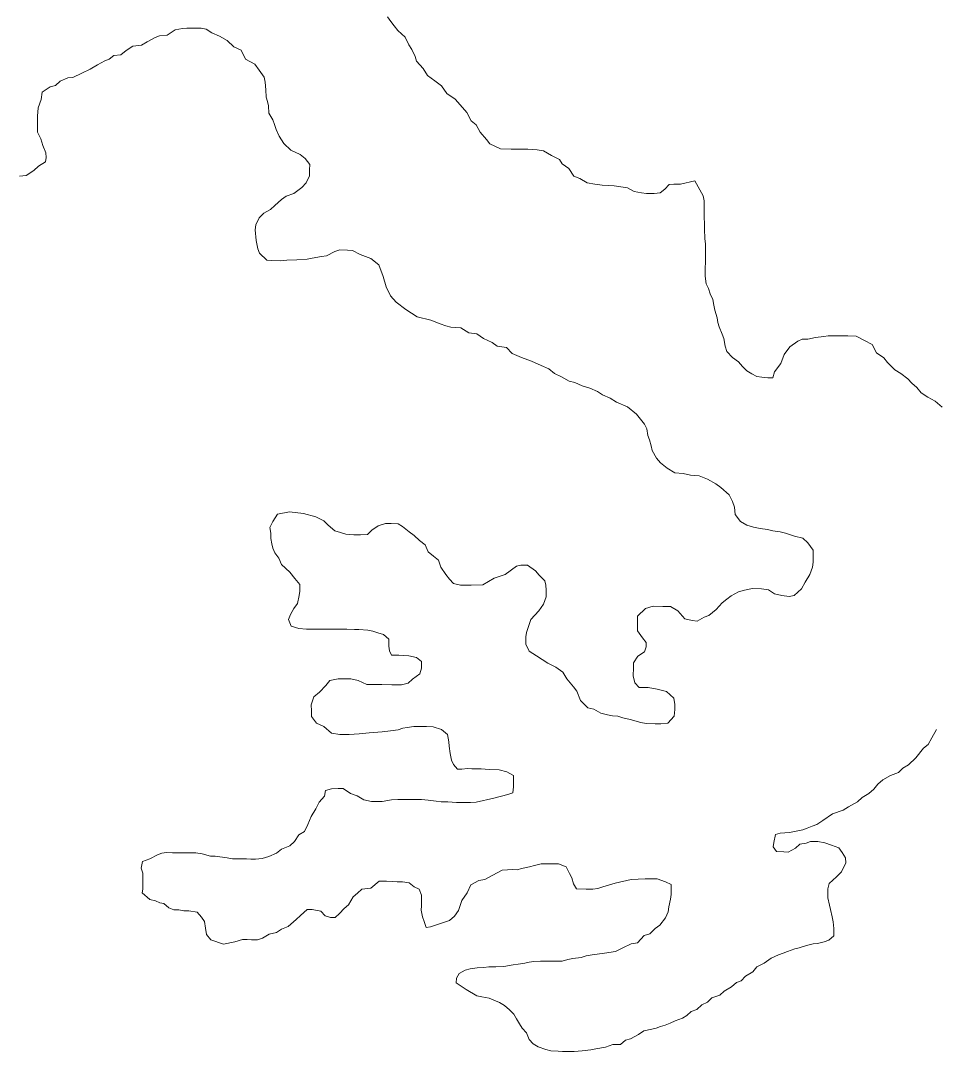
# Model space of a CAD drawing. Extents: x 553962 to 842807, y 8883888 to 9032388.
# Drawn here: x 587759 to 588583, y 8908087 to 8909015 of the extents above; entities that cross this region are included whole.
import ezdxf

# ---------------------------------------------------------------- set-up
doc = ezdxf.new("R2010")
doc.units = 0
doc.header["$LTSCALE"] = 200
doc.layers.add('6', color=7, linetype='Continuous', lineweight=13)

msp = doc.modelspace()

# ---------------------------------------------------------------- linework, layer by layer
at = {"layer": '6'}
for points in [[(588365.6, 8908870.4), (588352.6, 8908867.4), (588346.6, 8908867.5), (588342.6, 8908867), (588338.6, 8908863), (588334.5, 8908859.6), (588329, 8908859.1), (588322, 8908859.1), (588317.5, 8908859.7), (588311, 8908860.7), (588305.1, 8908864.2), (588293.1, 8908865.8), (588282.1, 8908866.4), (588275.6, 8908867.4), (588268.6, 8908868.5), (588262.1, 8908872.5), (588256.6, 8908874.6), (588252.2, 8908881.6), (588246.2, 8908885.7), (588243.7, 8908889.7), (588236.7, 8908893.2), (588229.3, 8908897.3), (588223.8, 8908898.3), (588215.3, 8908898.9), (588207.8, 8908898.9), (588200.3, 8908899), (588190.8, 8908899.1), (588181.3, 8908903.6), (588178.3, 8908907.7), (588172.4, 8908914.2), (588168.9, 8908920.7), (588164.4, 8908924.3), (588160.5, 8908931.8), (588156.5, 8908936.3), (588150.1, 8908943.9), (588142.6, 8908948.9), (588137.7, 8908956), (588131.7, 8908960.5), (588125.2, 8908965.1), (588121.3, 8908971.6), (588115.3, 8908978.2), (588113.9, 8908982.2), (588110.9, 8908988.7), (588108.4, 8908992.7), (588105, 8908999.8), (588098.5, 8909005.8), (588095.1, 8909009.8), (588092.1, 8909013.9), (588089.1, 8909017.9)], [(587758, 8908874.7), (587764, 8908875.1), (587771, 8908879.6), (587775.1, 8908883.6), (587781.6, 8908887.5), (587782.1, 8908891.5), (587781.7, 8908895.5), (587779.2, 8908902.1), (587777.2, 8908908.1), (587774.3, 8908914.1), (587774.3, 8908921.6), (587774.4, 8908928.6), (587775, 8908936.2), (587777.5, 8908943.6), (587778.6, 8908950.1), (587785.6, 8908955.1), (587790.6, 8908956.1), (587794.6, 8908960.1), (587801.7, 8908963), (587806.2, 8908963.5), (587814.2, 8908967.4), (587821.7, 8908970.9), (587828.3, 8908974.8), (587834.8, 8908978.3), (587838.8, 8908979.8), (587842.8, 8908983.3), (587849.3, 8908983.7), (587853.9, 8908987.7), (587859.9, 8908991.7), (587867.9, 8908992.6), (587873, 8908995.6), (587880, 8908999.5), (587884, 8909001), (587891, 8909001.5), (587898, 8909006.4), (587904.6, 8909007.4), (587908.6, 8909007.9), (587915.1, 8909007.8), (587921.6, 8909007.8), (587926.1, 8909006.8), (587931, 8909003.7), (587938, 8909000.7), (587945, 8908996.6), (587951, 8908991.1), (587957.4, 8908988), (587961.4, 8908980), (587969.8, 8908975.4), (587973.8, 8908969.9), (587978.2, 8908963.8), (587979.2, 8908959.3), (587979.7, 8908952.3), (587980.1, 8908945.8), (587981.1, 8908941.8), (587982.1, 8908937.8), (587982.5, 8908931.3), (587986, 8908925.2), (587987.4, 8908921.2), (587988.9, 8908916.7), (587991.8, 8908910.7), (587995.8, 8908904.1), (588002.3, 8908898.1), (588010.7, 8908894), (588015.2, 8908890.5), (588019.2, 8908885), (588019.1, 8908880.4), (588019.1, 8908874.9), (588016, 8908868.5), (588012, 8908864.5), (588005, 8908859), (587997.9, 8908856.6), (587993.9, 8908853.6), (587987.9, 8908848.1)], [(588588.2, 8908666.6), (588581.7, 8908672.2), (588575.2, 8908675.7), (588569.3, 8908679.7), (588565.3, 8908684.3), (588560.8, 8908688.3), (588557.3, 8908692.3), (588550.9, 8908696.9), (588545.4, 8908700.4), (588539, 8908707), (588535.5, 8908711), (588529, 8908715.6), (588525.1, 8908723.1), (588518.1, 8908726.7), (588510.6, 8908730.7), (588503.1, 8908730.8), (588493.6, 8908730.8), (588485.6, 8908730.9), (588481.6, 8908730.4), (588474.1, 8908729.4), (588467.1, 8908728), (588462.1, 8908728), (588458.1, 8908726), (588451, 8908721.1), (588446, 8908714.1), (588442.9, 8908706.1), (588437.3, 8908698.6), (588435.8, 8908693.1), (588431.3, 8908693.2), (588425.8, 8908693.7), (588421.3, 8908694.2), (588416.8, 8908696.8), (588412.3, 8908699.3), (588408.4, 8908703.3), (588404.9, 8908707.4), (588399.4, 8908711.4), (588394.5, 8908716.9), (588393, 8908721.5), (588391.6, 8908728.5), (588390.1, 8908732.5), (588387.6, 8908739), (588386.2, 8908743), (588385.7, 8908747.1), (588383.7, 8908754.1), (588382.8, 8908758.6), (588381.8, 8908763.6), (588379.3, 8908768.6), (588377.9, 8908773.6), (588375.9, 8908777.7), (588375, 8908784.7), (588375, 8908789.7), (588375.1, 8908799.2), (588375.1, 8908805.2), (588375.2, 8908813.7), (588374.7, 8908818.2), (588374.3, 8908827.2), (588374.3, 8908831.7), (588373.9, 8908837.8), (588373.9, 8908843.3), (588374, 8908847.3), (588374, 8908852.3), (588373, 8908856.8), (588365.6, 8908870.4)], [(587987.9, 8908848.1), (587983.8, 8908844.6), (587977.8, 8908841.2), (587973.8, 8908837.2), (587970.7, 8908830.7), (587970.2, 8908826.2), (587971.1, 8908816.7), (587972.6, 8908809.2), (587974, 8908805.2), (587980.5, 8908799.1), (587985, 8908798.6), (587992.5, 8908798.5), (587998.5, 8908799), (588007.5, 8908799.4), (588017, 8908799.8), (588021.5, 8908800.8), (588029.6, 8908802.3), (588034.1, 8908802.8), (588041.6, 8908806.7), (588046.1, 8908808.2), (588053.1, 8908808.1), (588057.6, 8908807.6), (588064.6, 8908804.1), (588074.1, 8908800.5), (588081.4, 8908794.7), (588085.1, 8908784.4), (588088, 8908774.9), (588091.7, 8908766.9), (588096.8, 8908761.1), (588105.6, 8908754.5), (588105.6, 8908754.5), (588115.8, 8908747.9), (588115.8, 8908747.9), (588128.2, 8908745), (588128.2, 8908745), (588136.5, 8908741.8), (588141.5, 8908739.8), (588146, 8908738.8), (588155, 8908738.2), (588162.4, 8908733.7), (588169.4, 8908732.6), (588175.4, 8908728.6), (588183.4, 8908725), (588187.8, 8908721.5), (588196.3, 8908720.4), (588201.3, 8908714.9), (588209.8, 8908711.3), (588218.8, 8908708.2), (588227.2, 8908704.2), (588234.2, 8908701.1), (588239.2, 8908697.1), (588245.7, 8908694.1), (588252.6, 8908690), (588257.6, 8908689), (588264.1, 8908685.9), (588271.1, 8908683.9), (588278.1, 8908680.8), (588282.6, 8908677.8), (588289.5, 8908674.7), (588295, 8908671.2), (588305, 8908667.1), (588313, 8908660.3), (588320.4, 8908651.3), (588322.4, 8908647.3), (588323.4, 8908641.3), (588324.8, 8908637.3), (588326.3, 8908631.8), (588327.3, 8908627.8), (588331.2, 8908620.7), (588334.7, 8908616.7), (588340.6, 8908611.7), (588347.6, 8908607.6), (588355.1, 8908607.1), (588361.6, 8908605.5), (588369.6, 8908605), (588377.1, 8908601.9), (588384.6, 8908597.8), (588389, 8908594.3), (588396.5, 8908587.8), (588399.4, 8908581.7), (588401.4, 8908576.7), (588401.8, 8908570.2), (588406.8, 8908563.7), (588412.3, 8908560.6), (588418.3, 8908558.6), (588424.3, 8908557.5), (588430.8, 8908556.5), (588435.8, 8908555.4), (588442.2, 8908554.4), (588447.2, 8908553.4), (588455.2, 8908550.8), (588462.7, 8908548.8), (588467.2, 8908544.7), (588472.1, 8908538.2), (588472.1, 8908534.2), (588472.1, 8908527.2), (588471.5, 8908522.7), (588469, 8908516.2), (588464.9, 8908509.2), (588461.4, 8908503.2), (588454.8, 8908497.2)], [(587990.2, 8908570.4), (587986, 8908563.7), (587983.4, 8908558.5), (587984.3, 8908553.3), (587984.3, 8908548.5), (587985.2, 8908543.7), (587986, 8908539.8), (587987.8, 8908535.8), (587991.3, 8908531), (587993.8, 8908525.3), (588001.3, 8908518.3), (588005.7, 8908512.7), (588010.2, 8908507.2), (588010.2, 8908501.2), (588009.6, 8908497.2), (588008.1, 8908490.2), (588005, 8908485.7), (588002, 8908480.2), (588000, 8908475.7), (588002.4, 8908469.7), (588009.4, 8908467.6), (588016.4, 8908467.1), (588022.9, 8908467.1), (588029.4, 8908467), (588036.4, 8908467), (588045.4, 8908466.9), (588052.4, 8908466.9), (588059.4, 8908466.8), (588063.4, 8908466.8), (588071.4, 8908466.2), (588075.9, 8908465.2), (588080.4, 8908463.7), (588085.4, 8908462.1), (588090.4, 8908458.1), (588090.3, 8908451.6), (588090.8, 8908447.6), (588092.8, 8908443.6), (588099.3, 8908443.5), (588108.3, 8908442.9), (588115.2, 8908441.4), (588119.7, 8908437.9), (588119.7, 8908431.9), (588118.1, 8908426.9), (588111.6, 8908421.9), (588107.6, 8908418.4), (588101.6, 8908417), (588093.1, 8908417), (588084.1, 8908417.1), (588075.1, 8908417.1), (588070.5, 8908417.2), (588062.6, 8908420.7), (588056.1, 8908422.3), (588050.1, 8908422.3), (588044.6, 8908422.3), (588037.1, 8908420.9), (588033.5, 8908416.4), (588028, 8908410.4), (588022.9, 8908406), (588020.4, 8908399), (588020.8, 8908393.5), (588020.8, 8908388.5), (588025.3, 8908382.4), (588031.7, 8908379.4), (588038.7, 8908373.3), (588046.2, 8908372.3), (588050.2, 8908372.2), (588054.7, 8908372.2), (588063.7, 8908372.7), (588072.7, 8908373.6), (588084.2, 8908374.5), (588091.7, 8908375.5), (588098.8, 8908376.4), (588102.8, 8908377.9), (588106.8, 8908378.4), (588112.8, 8908379.3), (588117.3, 8908379.3), (588124.3, 8908379.3), (588130.3, 8908379.2), (588137.8, 8908376.7), (588143.2, 8908372.1), (588144.2, 8908365.6), (588144.7, 8908361.6), (588145.6, 8908355.1), (588146.6, 8908349.1), (588148.5, 8908345.1), (588152, 8908341), (588156, 8908341), (588161, 8908341.5), (588165, 8908341.4), (588173.5, 8908341.4), (588180.5, 8908340.8), (588189.5, 8908340.3), (588196.5, 8908338.7), (588202.5, 8908335.2), (588202.5, 8908331.2), (588202.4, 8908325.2), (588201.9, 8908319.7), (588197.3, 8908318.2), (588184.8, 8908314.8), (588168.8, 8908311.4), (588163.8, 8908310.9)], [(588087.2, 8908562), (588080.7, 8908559.8), (588075, 8908555.9), (588071.2, 8908552.2), (588064.7, 8908551.7), (588058.7, 8908551.7), (588051.7, 8908552.3), (588046.8, 8908553.8), (588041.8, 8908555.4), (588035.8, 8908560.4), (588031.8, 8908564.4), (588024.8, 8908568), (588013.5, 8908571.1), (588000.9, 8908572.4), (587990.2, 8908570.4)], [(588454.8, 8908497.2), (588450.3, 8908496.3), (588443.8, 8908497.3), (588437.3, 8908498.9), (588431.8, 8908502.4), (588425.4, 8908503.4), (588417.3, 8908503.5), (588410.3, 8908502), (588404.8, 8908500.6), (588398.3, 8908497.1), (588394.3, 8908494.1), (588390.2, 8908490.7), (588384.7, 8908484.7), (588378.2, 8908479.2), (588374.1, 8908477.8), (588367.6, 8908474.3), (588363.1, 8908474.8), (588356.6, 8908476.4), (588350.2, 8908483.4), (588343.7, 8908487.5), (588336.7, 8908487.5), (588328.2, 8908487.6), (588321.2, 8908485.6), (588314.1, 8908478.6), (588314.1, 8908471.6), (588314, 8908465.6), (588318.5, 8908459.1), (588321.9, 8908455.1), (588321.9, 8908451.1), (588320.4, 8908446.6), (588314.3, 8908442.6), (588310.3, 8908436.6), (588310.3, 8908432.1), (588310.2, 8908425.1), (588311.7, 8908418.6), (588315.6, 8908414.5), (588323.6, 8908414.5), (588331.6, 8908412.9), (588340.1, 8908410.9), (588346.6, 8908404.8), (588347.5, 8908399.3), (588347.5, 8908394.8), (588347, 8908388.8), (588341.4, 8908382.3), (588334.9, 8908381.9), (588329.9, 8908381.9), (588321.9, 8908382), (588316.9, 8908383), (588307.4, 8908385.6), (588300.9, 8908387.1), (588296.4, 8908388.6), (588291.5, 8908388.9), (588287.1, 8908390), (588281.1, 8908391.5), (588274.7, 8908395.1), (588269.2, 8908396.1), (588262.7, 8908402.7), (588259.3, 8908411.2), (588256.3, 8908415.2), (588250.3, 8908422.3), (588246.9, 8908428.3), (588240.4, 8908432.9), (588233.4, 8908436.4), (588223, 8908443), (588216.5, 8908447.1), (588213.6, 8908453.6), (588213.6, 8908460.1), (588214.1, 8908464.1), (588216.7, 8908471.1), (588218.2, 8908475.6), (588225.3, 8908483.5), (588229.3, 8908489.5), (588231.9, 8908496), (588231.9, 8908502), (588231.5, 8908506.5), (588230.5, 8908510.6), (588225.5, 8908515.6), (588222.1, 8908519.6), (588215.1, 8908524.7), (588209.1, 8908524.7), (588205.1, 8908523.7), (588195, 8908516.3), (588185, 8908512.8), (588175, 8908506.9), (588164.4, 8908506.5), (588154.9, 8908506.5), (588148.5, 8908508.1), (588145, 8908512.1), (588141.5, 8908516.1), (588137.1, 8908522.7), (588135.1, 8908529.2), (588130.6, 8908532.7), (588125.6, 8908536.7), (588123, 8908542.8), (588117.8, 8908546.7), (588113, 8908551.1), (588108.6, 8908554.6), (588102.5, 8908559.4), (588098.6, 8908561.6), (588092.5, 8908562), (588087.2, 8908562)], [(588475.3, 8908291.3), (588480.8, 8908294.8), (588489.3, 8908300.7), (588498.9, 8908304.2), (588503.9, 8908307.2), (588511.9, 8908311.6), (588516, 8908315.6), (588522, 8908319.1), (588526.5, 8908323), (588530.1, 8908327.5), (588534.6, 8908331.5), (588541.6, 8908335.4), (588548.7, 8908337.9), (588552.7, 8908341.9), (588557.7, 8908344.8), (588564.3, 8908351.3), (588571.3, 8908359.8), (588575.4, 8908363.3), (588578.9, 8908369.2), (588583, 8908376.7)], [(588163.8, 8908310.9), (588157.3, 8908310.9), (588151.3, 8908311), (588143.3, 8908311.5), (588137.3, 8908311.6), (588132.8, 8908312.1), (588125.8, 8908313.2), (588119.8, 8908313.7), (588114.3, 8908313.7), (588110.3, 8908313.8), (588104.3, 8908313.8), (588098.3, 8908313.8), (588092.8, 8908313.4), (588084.2, 8908311.9), (588080.2, 8908312), (588074.8, 8908312), (588067.8, 8908313.5), (588061.8, 8908317.1), (588055.8, 8908319.1), (588049.3, 8908323.7), (588044.8, 8908323.7), (588038.8, 8908323.2), (588033.3, 8908321.8), (588032.3, 8908316.8), (588027.7, 8908311.3), (588024.7, 8908305.3), (588020.6, 8908298.3), (588017.6, 8908291.3), (588014.5, 8908284.8), (588009.5, 8908281.9), (588005.4, 8908275.9), (588001.4, 8908271.9), (587993.9, 8908269), (587989.3, 8908265.5), (587982.3, 8908262.5), (587976.3, 8908260.6), (587970.3, 8908260.1), (587966.3, 8908260.1), (587962.3, 8908260.2), (587957.8, 8908260.2), (587953.8, 8908260.2), (587949.8, 8908260.2), (587944.8, 8908261.3), (587934.2, 8908262.6), (587929.8, 8908262.6), (587922.3, 8908264.7), (587916.8, 8908265.7), (587910.8, 8908265.7), (587906.8, 8908265.8), (587902.3, 8908265.8), (587895.8, 8908265.8), (587890.2, 8908265.9), (587886.2, 8908265.4), (587882.2, 8908263.9), (587875.2, 8908260.4), (587868.7, 8908258), (587867.6, 8908252), (587869.1, 8908247.5), (587869.1, 8908241), (587869, 8908237), (587869, 8908233), (587868.5, 8908229.8)], [(588160, 8908142.7), (588169.5, 8908137.1), (588174, 8908136.1), (588180.5, 8908135), (588184.9, 8908133), (588189.9, 8908131), (588194.4, 8908128.4), (588198.9, 8908124.4), (588202.8, 8908120.4), (588205.3, 8908116.3), (588207.8, 8908111.8), (588210.2, 8908107.8), (588214.2, 8908103.8), (588216.7, 8908097.8), (588220.2, 8908093.7), (588224.6, 8908091.2), (588231.6, 8908088.6), (588236.1, 8908087.6), (588242.6, 8908087.1), (588246.6, 8908087), (588253.1, 8908087), (588257.1, 8908087), (588264.1, 8908087.4), (588272.1, 8908088.4), (588276.6, 8908089.3), (588285.2, 8908090.8), (588291.7, 8908093.2), (588298.7, 8908093.2), (588303.2, 8908097.2), (588307.7, 8908098.2), (588314.8, 8908102.1), (588319.8, 8908105.6), (588326.8, 8908107), (588330.8, 8908108), (588334.8, 8908109.5), (588338.8, 8908110.5), (588343.3, 8908112.4), (588347.9, 8908114.4), (588354.4, 8908116.9), (588358.4, 8908119.3), (588362.4, 8908122.8), (588367.5, 8908124.8), (588372, 8908128.8), (588377, 8908131.2), (588381, 8908135.2), (588388.1, 8908137.7), (588392.1, 8908141.2), (588398.6, 8908145.1), (588403.2, 8908149.1), (588407.2, 8908150.6), (588411.2, 8908154.6), (588417.7, 8908158.5), (588421.3, 8908163), (588427.8, 8908166.4), (588434.3, 8908170.9), (588440.9, 8908173.9), (588444.9, 8908175.3), (588448.9, 8908176.8), (588455.4, 8908179.3), (588459.4, 8908180.3), (588465.9, 8908182.2), (588471.9, 8908183.7), (588476, 8908184.2), (588482, 8908185.6), (588486, 8908187.1), (588490.5, 8908191.1), (588490.6, 8908197.6), (588490.1, 8908203.6), (588489.1, 8908208.1), (588487.7, 8908214.6), (588486.7, 8908218.6), (588485.3, 8908225.2), (588485.3, 8908229.2), (588485.3, 8908233.2), (588486.4, 8908238.2), (588492.9, 8908244.1), (588497.5, 8908248.6), (588501.5, 8908256.6), (588501.1, 8908261.1), (588498.1, 8908266.1), (588495.1, 8908270.2), (588488.6, 8908272.7), (588482.6, 8908274.7), (588476.2, 8908275.8), (588469.6, 8908275.8), (588465.6, 8908274.4), (588460.1, 8908273.4), (588456.1, 8908269.9), (588449.6, 8908266.4), (588445.6, 8908266.5), (588439.1, 8908267), (588436.1, 8908271), (588436.6, 8908275.1), (588438.2, 8908282.1), (588442.2, 8908283.5), (588450.7, 8908284), (588458.2, 8908285.4), (588462.7, 8908286.4), (588466.7, 8908287.9), (588471.2, 8908289.8), (588475.3, 8908291.3)], [(587962.8, 8908187.6), (587966.8, 8908187.5), (587972.2, 8908187.5), (587976.8, 8908189), (587982.8, 8908192.4), (587989.3, 8908193.9), (587993.8, 8908196.9), (587999.9, 8908199.3), (588006.9, 8908205.8), (588010.9, 8908209.3), (588017, 8908214.7), (588021.5, 8908214.7), (588029, 8908213.2), (588032.9, 8908209.1), (588037.9, 8908207.6), (588041.9, 8908207.6), (588046, 8908211), (588050, 8908215.5), (588054, 8908219), (588058.1, 8908226), (588062.1, 8908229.5), (588066.1, 8908232.9), (588074.2, 8908233.9), (588081.7, 8908240.3), (588088.2, 8908240.3), (588093.2, 8908239.8), (588097.7, 8908239.7), (588102.7, 8908239.7), (588108.7, 8908238.7), (588113.2, 8908235.1), (588117.7, 8908233.1), (588119.6, 8908227.6), (588119.6, 8908223.6), (588119.6, 8908218.1), (588119.5, 8908214.1), (588120.5, 8908208), (588122, 8908204), (588123.9, 8908198.5), (588127.9, 8908199), (588135.9, 8908201.9), (588140.5, 8908203.4), (588145, 8908204.9), (588149.5, 8908208.8), (588153, 8908213.8), (588156.1, 8908222.8), (588160.7, 8908229.8), (588164.2, 8908236.8), (588171.2, 8908240.8), (588176.8, 8908241.7), (588183.8, 8908245.7), (588192.3, 8908250.1), (588201.8, 8908250.6), (588205.8, 8908250.5), (588209.8, 8908251.5), (588216.9, 8908253), (588221.4, 8908254.4), (588227.4, 8908255.9), (588234.4, 8908255.9), (588238.9, 8908255.8), (588242.9, 8908255.8), (588249.9, 8908253.2), (588252.8, 8908247.2), (588254.8, 8908243.2), (588256.3, 8908237.7), (588259.2, 8908233.2)], [(588259.2, 8908233.2), (588267.7, 8908233.1), (588273.7, 8908233.1), (588278.2, 8908233.5), (588282.8, 8908235), (588293.8, 8908238.4), (588308.3, 8908241.8), (588320.8, 8908242.3), (588331.8, 8908242.2), (588339.3, 8908239.6), (588344.3, 8908237.1), (588344.3, 8908233.1), (588344.2, 8908228.1), (588343.7, 8908224.1), (588342.1, 8908217.1), (588341.6, 8908212.6), (588339.1, 8908207.1), (588334, 8908200.6), (588330, 8908197.6), (588325, 8908192.7), (588319.9, 8908191.2), (588313.9, 8908184.7), (588308.4, 8908183.8), (588300.8, 8908180.3), (588294.3, 8908176.8), (588284.3, 8908175.4), (588273.3, 8908174), (588267.8, 8908173), (588263.3, 8908171.6), (588255.8, 8908170.6), (588251.2, 8908169.6), (588246.2, 8908168.2), (588239.2, 8908168.2), (588233.2, 8908168.2), (588226.7, 8908168.3), (588220.7, 8908167.8), (588216.7, 8908167.3)], [(587868.5, 8908229.8), (587875.3, 8908223.7), (587880.4, 8908222.4), (587884.3, 8908220.8), (587888, 8908220.1), (587892.4, 8908216.1), (587896.9, 8908214.5), (587901.4, 8908214.5), (587905.9, 8908213.5), (587910.4, 8908213.4), (587917.9, 8908212.4), (587921.9, 8908207.8), (587924.4, 8908203.8), (587925.3, 8908197.8), (587926.3, 8908192.3), (587930.2, 8908187.5), (587930.2, 8908187.5), (587930.2, 8908187.5), (587930.2, 8908187.5), (587941.7, 8908183.6), (587941.7, 8908183.6), (587941.7, 8908183.6), (587951.7, 8908185.6), (587958.8, 8908187.6), (587962.8, 8908187.6)], [(588216.7, 8908167.3), (588212.7, 8908166.4), (588206.7, 8908165.4), (588202.2, 8908164.9), (588193.7, 8908163.5), (588186.7, 8908163), (588180.2, 8908163.1), (588175.7, 8908162.6), (588169.7, 8908162.2), (588163.6, 8908161.2), (588159.1, 8908160.2), (588153.6, 8908157.2), (588151.1, 8908152.8), (588151, 8908148.8), (588160, 8908142.7)]]:
    msp.add_lwpolyline(points, dxfattribs=at)

doc.saveas('drawing.dxf')
